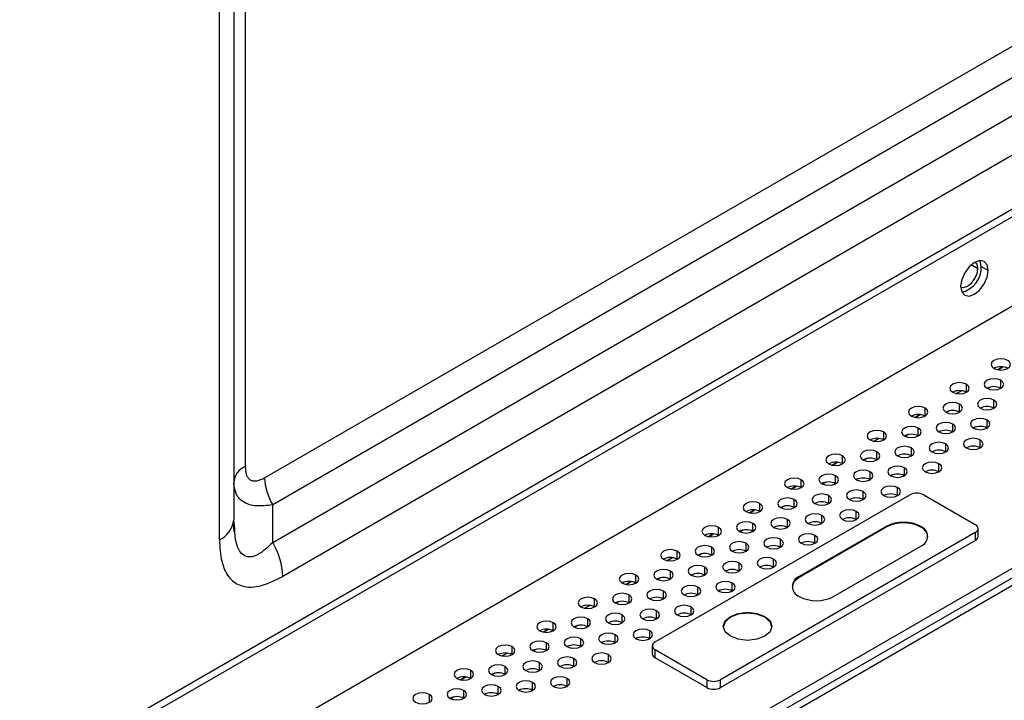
# Model space of a CAD drawing. Header units: millimetres. Extents: x 0 to 1118, y 0 to 864.
# Tile 302 of 309: x 1005 to 1018, y 720 to 729. Entities that reach past the tile are written whole.
import ezdxf

# ---------------------------------------------------------------- set-up
doc = ezdxf.new("R2010")
doc.units = ezdxf.units.MM

msp = doc.modelspace()

# ---------------------------------------------------------------- linework, layer by layer
at = {"color": 7, "linetype": 'Continuous', "lineweight": 25}
for p, q in [((1008.1668, 743.8797), (1008.1668, 722.4592)), ((1007.9837, 722.2041), (1007.9837, 743.6246)), ((1008.3132, 735.1624), (1008.3132, 723.1459)), ((1008.5632, 723.0015), (1024.4661, 732.1821)), ((1024.259, 731.6542), (1008.6668, 722.653)), ((1008.6668, 722.1705), (1024.259, 731.1717)), ((1024.3885, 730.7361), (1008.7962, 721.7349)), ((985.8738, 707.8153), (1019.7334, 727.362)), ((1019.8218, 727.311), (985.8738, 707.7132)), ((985.8738, 706.5701), (1020.087, 726.3209)), ((1017.8515, 725.6632), (1017.7631, 725.7142)), ((985.8738, 703.0799), (1023.3308, 724.7034)), ((1023.4192, 724.6524), (985.8738, 702.9779)), ((1018.0397, 724.4245), (1017.9753, 724.3874)), ((1017.9754, 724.3874), (1018.0397, 724.4245)), ((1017.5094, 724.1184), (1017.445, 724.0812)), ((1017.445, 724.0812), (1017.5094, 724.1184)), ((1016.979, 723.8122), (1016.9147, 723.7751)), ((1016.9147, 723.7751), (1016.9791, 723.8122)), ((1016.4487, 723.5061), (1016.3843, 723.4689)), ((1016.3844, 723.4689), (1016.4487, 723.5061)), ((1015.9184, 723.1999), (1015.854, 723.1628)), ((1015.8541, 723.1628), (1015.9184, 723.1999)), ((1015.388, 722.8938), (1015.3237, 722.8566)), ((1015.3237, 722.8566), (1015.3881, 722.8938)), ((1013.5763, 720.8939), (1016.8467, 722.7818)), ((1017.0234, 722.7818), (1017.6863, 722.3991)), ((1008.6668, 722.1705), (1008.6668, 722.653)), ((1014.8577, 722.5876), (1014.7933, 722.5505)), ((1014.7934, 722.5504), (1014.8578, 722.5876)), ((1008.1737, 722.3089), (1008.164, 722.4321)), ((1008.1787, 722.3437), (1008.1668, 722.4592)), ((1016.5439, 722.3774), (1015.4258, 721.732)), ((1016.5439, 722.3672), (1015.4258, 721.7218)), ((1016.5439, 722.3774), (1016.5439, 722.3672)), ((1014.3274, 722.2815), (1014.263, 722.2443)), ((1014.2631, 722.2443), (1014.3274, 722.2814)), ((1017.6863, 722.2971), (1014.416, 720.4091)), ((1017.6863, 722.2971), (1017.6863, 722.195)), ((1017.723, 722.246), (1017.723, 722.3481)), ((1014.416, 720.3071), (1017.6863, 722.195)), ((1015.8678, 721.4768), (1016.9859, 722.1223)), ((1013.797, 721.9753), (1013.7327, 721.9381)), ((1013.7327, 721.9381), (1013.7971, 721.9753)), ((1015.4258, 721.7218), (1015.4258, 721.732)), ((1013.2667, 721.6692), (1013.2023, 721.632)), ((1013.2024, 721.632), (1013.2668, 721.6691)), ((1012.7364, 721.363), (1012.672, 721.3258)), ((1012.6721, 721.3258), (1012.7364, 721.363)), ((1014.9839, 721.2217), (1014.9839, 721.2115)), ((1012.2061, 721.0568), (1012.1417, 721.0197)), ((1012.1417, 721.0197), (1012.2061, 721.0568)), ((1013.5397, 720.8428), (1013.5397, 720.7408)), ((1011.6757, 720.7507), (1011.6114, 720.7135)), ((1011.6114, 720.7135), (1011.6758, 720.7507)), ((1014.2392, 720.4091), (1013.5763, 720.7918)), ((1013.5763, 720.6897), (1013.5763, 720.7918)), ((1014.2392, 720.3071), (1013.5763, 720.6897)), ((1011.1454, 720.4445), (1011.081, 720.4074)), ((1011.0811, 720.4074), (1011.1454, 720.4445)), ((1014.2392, 720.4091), (1014.2392, 720.3071)), ((1014.416, 720.3071), (1014.416, 720.4091))]:
    msp.add_line(p, q, dxfattribs=at)
at = {"color": 8, "linetype": 'Continuous', "lineweight": 25}
for p, q in [((1017.635, 725.7372), (1017.7189, 725.6887)), ((985.8738, 703.2024), (1022.9596, 724.6116)), ((1018.0143, 724.1498), (1018.0143, 724.2518)), ((1017.5723, 724.0988), (1017.5723, 724.2008)), ((1017.8873, 724.1674), (1017.8477, 724.1445)), ((1017.9259, 723.8947), (1017.9259, 723.9967)), ((1017.042, 723.7926), (1017.042, 723.8947)), ((1017.4839, 723.8436), (1017.4839, 723.9457)), ((1017.357, 723.8612), (1017.3174, 723.8384)), ((1017.8375, 723.6395), (1017.8375, 723.7416)), ((1016.9536, 723.5375), (1016.9536, 723.6395)), ((1017.3956, 723.5885), (1017.3956, 723.6906)), ((1016.5117, 723.4865), (1016.5117, 723.5885)), ((1016.8266, 723.5551), (1016.787, 723.5322)), ((1016.8652, 723.2824), (1016.8652, 723.3844)), ((1017.3072, 723.3334), (1017.3072, 723.4354)), ((1017.7491, 723.3844), (1017.7491, 723.4865)), ((1015.9813, 723.1803), (1015.9813, 723.2824)), ((1016.2963, 723.2489), (1016.2567, 723.2261)), ((1016.4233, 723.2313), (1016.4233, 723.3334)), ((1016.7768, 723.0272), (1016.7768, 723.1293)), ((1017.2188, 723.0783), (1017.2188, 723.1803)), ((1015.8929, 722.9252), (1015.8929, 723.0272)), ((1016.3349, 722.9762), (1016.3349, 723.0783)), ((1015.451, 722.8742), (1015.451, 722.9762)), ((1015.766, 722.9428), (1015.7264, 722.9199)), ((1016.6884, 722.7721), (1016.6884, 722.8742)), ((1015.8046, 722.67), (1015.8046, 722.7721)), ((1016.2465, 722.7211), (1016.2465, 722.8231)), ((1014.9207, 722.568), (1014.9207, 722.67)), ((1015.2356, 722.6366), (1015.196, 722.6138)), ((1015.3626, 722.619), (1015.3626, 722.7211)), ((1015.7162, 722.4149), (1015.7162, 722.517)), ((1016.1581, 722.4659), (1016.1581, 722.568)), ((1014.3903, 722.2618), (1014.3903, 722.3639)), ((1014.8323, 722.3129), (1014.8323, 722.4149)), ((1015.2742, 722.3639), (1015.2742, 722.4659)), ((1014.7053, 722.3305), (1014.6657, 722.3076)), ((1015.6278, 722.1598), (1015.6278, 722.2618)), ((1014.302, 722.0067), (1014.302, 722.1088)), ((1014.7439, 722.0577), (1014.7439, 722.1598)), ((1015.1858, 722.1088), (1015.1858, 722.2108)), ((1013.86, 721.9557), (1013.86, 722.0577)), ((1014.175, 722.0243), (1014.1354, 722.0014)), ((1014.2136, 721.7516), (1014.2136, 721.8536)), ((1014.6555, 721.8026), (1014.6555, 721.9047)), ((1015.0975, 721.8536), (1015.0975, 721.9557)), ((1013.3297, 721.6495), (1013.3297, 721.7516)), ((1013.6446, 721.7182), (1013.605, 721.6953)), ((1013.7716, 721.7006), (1013.7716, 721.8026)), ((1014.1252, 721.4965), (1014.1252, 721.5985)), ((1014.5671, 721.5475), (1014.5671, 721.6495)), ((1013.2413, 721.3944), (1013.2413, 721.4965)), ((1013.6832, 721.4454), (1013.6832, 721.5475)), ((1012.7994, 721.3434), (1012.7994, 721.4454)), ((1013.1143, 721.412), (1013.0747, 721.3891)), ((1014.0368, 721.2413), (1014.0368, 721.3434)), ((1013.1529, 721.1393), (1013.1529, 721.2413)), ((1013.5949, 721.1903), (1013.5949, 721.2924)), ((1012.269, 721.0372), (1012.269, 721.1393)), ((1012.584, 721.1058), (1012.5444, 721.083)), ((1012.711, 721.0883), (1012.711, 721.1903)), ((1013.0645, 720.8842), (1013.0645, 720.9862)), ((1013.5065, 720.9352), (1013.5065, 721.0372)), ((1011.7387, 720.7311), (1011.7387, 720.8331)), ((1012.1806, 720.7821), (1012.1806, 720.8842)), ((1012.6226, 720.8331), (1012.6226, 720.9352)), ((1012.0537, 720.7997), (1012.014, 720.7768)), ((1012.9761, 720.629), (1012.9761, 720.7311)), ((1012.0923, 720.527), (1012.0923, 720.629)), ((1012.5342, 720.578), (1012.5342, 720.6801)), ((1011.2084, 720.4249), (1011.2084, 720.527)), ((1011.5233, 720.4935), (1011.4837, 720.4707)), ((1011.6503, 720.476), (1011.6503, 720.578)), ((1012.0039, 720.2718), (1012.0039, 720.3739)), ((1012.4458, 720.3229), (1012.4458, 720.4249)), ((1010.678, 720.1188), (1010.678, 720.2208)), ((1011.12, 720.1698), (1011.12, 720.2718)), ((1011.5619, 720.2208), (1011.5619, 720.3229)), ((1010.993, 720.1874), (1010.9534, 720.1645))]:
    msp.add_line(p, q, dxfattribs=at)
at = {"color": 7, "linetype": 'Continuous', "lineweight": 25, "flags": 128}
for points in [[(1017.8515, 725.6632), (1017.838, 725.7336), (1017.7997, 725.7777), (1017.7423, 725.7888), (1017.6747, 725.7653), (1017.607, 725.7107), (1017.5497, 725.6333), (1017.5114, 725.545), (1017.4979, 725.4591)], [(1017.7189, 725.6887), (1017.7088, 725.7415), (1017.6854, 725.7711)], [(1017.7631, 725.7142), (1017.7496, 725.7846), (1017.7474, 725.7892)], [(1017.4979, 725.4591), (1017.5114, 725.3888), (1017.5497, 725.3446), (1017.607, 725.3335), (1017.6747, 725.357), (1017.7423, 725.4116), (1017.7997, 725.489), (1017.838, 725.5773), (1017.8515, 725.6632)], [(1017.4982, 725.4469), (1017.5356, 725.4414), (1017.5863, 725.4591), (1017.637, 725.5), (1017.68, 725.558), (1017.7088, 725.6243), (1017.7189, 725.6887)], [(1018.1027, 724.507), (1018.0621, 724.5226), (1018.0143, 724.5281), (1017.9664, 724.5226), (1017.9259, 724.507), (1017.8988, 724.4836), (1017.8893, 724.4559), (1017.8988, 724.4283), (1017.9259, 724.4049)], [(1017.9259, 724.4049), (1017.9664, 724.3893), (1018.0143, 724.3838), (1018.0621, 724.3893), (1018.1027, 724.4049), (1018.1298, 724.4283), (1018.1393, 724.4559), (1018.1298, 724.4836), (1018.1027, 724.507)], [(1018.0143, 724.2518), (1017.9737, 724.2675), (1017.9259, 724.273), (1017.878, 724.2675), (1017.8375, 724.2518), (1017.8104, 724.2284), (1017.8009, 724.2008), (1017.8104, 724.1732), (1017.8375, 724.1498)], [(1017.8375, 724.1498), (1017.878, 724.1341), (1017.9259, 724.1287), (1017.9737, 724.1341), (1018.0143, 724.1498), (1018.0414, 724.1732), (1018.0509, 724.2008), (1018.0414, 724.2284), (1018.0143, 724.2518)], [(1017.5723, 724.2008), (1017.5318, 724.2165), (1017.4839, 724.2219), (1017.4361, 724.2165), (1017.3956, 724.2008), (1017.3685, 724.1774), (1017.3589, 724.1498), (1017.3685, 724.1222), (1017.3956, 724.0988)], [(1017.3956, 724.0988), (1017.4361, 724.0831), (1017.4839, 724.0776), (1017.5318, 724.0831), (1017.5723, 724.0988), (1017.5994, 724.1222), (1017.6089, 724.1498), (1017.5994, 724.1774), (1017.5723, 724.2008)], [(1017.9259, 723.9967), (1017.8853, 724.0124), (1017.8375, 724.0178), (1017.7897, 724.0124), (1017.7491, 723.9967), (1017.722, 723.9733), (1017.7125, 723.9457), (1017.722, 723.9181), (1017.7491, 723.8947)], [(1017.7491, 723.8947), (1017.7897, 723.879), (1017.8375, 723.8735), (1017.8853, 723.879), (1017.9259, 723.8947), (1017.953, 723.9181), (1017.9625, 723.9457), (1017.953, 723.9733), (1017.9259, 723.9967)], [(1017.042, 723.8947), (1017.0014, 723.9103), (1016.9536, 723.9158), (1016.9058, 723.9103), (1016.8652, 723.8947), (1016.8381, 723.8712), (1016.8286, 723.8436), (1016.8381, 723.816), (1016.8652, 723.7926)], [(1016.8652, 723.7926), (1016.9058, 723.777), (1016.9536, 723.7715), (1017.0014, 723.777), (1017.042, 723.7926), (1017.0691, 723.816), (1017.0786, 723.8436), (1017.0691, 723.8712), (1017.042, 723.8947)], [(1017.4839, 723.9457), (1017.4434, 723.9613), (1017.3956, 723.9668), (1017.3477, 723.9613), (1017.3072, 723.9457), (1017.2801, 723.9223), (1017.2706, 723.8947), (1017.2801, 723.867), (1017.3072, 723.8436)], [(1017.3072, 723.8436), (1017.3477, 723.828), (1017.3956, 723.8225), (1017.4434, 723.828), (1017.4839, 723.8436), (1017.511, 723.867), (1017.5206, 723.8947), (1017.511, 723.9223), (1017.4839, 723.9457)], [(1017.8375, 723.7416), (1017.7969, 723.7572), (1017.7491, 723.7627), (1017.7013, 723.7572), (1017.6607, 723.7416), (1017.6336, 723.7182), (1017.6241, 723.6906), (1017.6336, 723.6629), (1017.6607, 723.6395)], [(1017.6607, 723.6395), (1017.7013, 723.6239), (1017.7491, 723.6184), (1017.7969, 723.6239), (1017.8375, 723.6395), (1017.8646, 723.6629), (1017.8741, 723.6906), (1017.8646, 723.7182), (1017.8375, 723.7416)], [(1016.9536, 723.6395), (1016.9131, 723.6552), (1016.8652, 723.6607), (1016.8174, 723.6552), (1016.7768, 723.6395), (1016.7497, 723.6161), (1016.7402, 723.5885), (1016.7497, 723.5609), (1016.7768, 723.5375)], [(1016.7768, 723.5375), (1016.8174, 723.5218), (1016.8652, 723.5163), (1016.9131, 723.5218), (1016.9536, 723.5375), (1016.9807, 723.5609), (1016.9902, 723.5885), (1016.9807, 723.6161), (1016.9536, 723.6395)], [(1017.3956, 723.6906), (1017.355, 723.7062), (1017.3072, 723.7117), (1017.2593, 723.7062), (1017.2188, 723.6906), (1017.1917, 723.6671), (1017.1822, 723.6395), (1017.1917, 723.6119), (1017.2188, 723.5885)], [(1017.2188, 723.5885), (1017.2593, 723.5729), (1017.3072, 723.5674), (1017.355, 723.5729), (1017.3956, 723.5885), (1017.4226, 723.6119), (1017.4322, 723.6395), (1017.4226, 723.6671), (1017.3956, 723.6906)], [(1016.5117, 723.5885), (1016.4711, 723.6041), (1016.4233, 723.6096), (1016.3754, 723.6041), (1016.3349, 723.5885), (1016.3078, 723.5651), (1016.2983, 723.5375), (1016.3078, 723.5099), (1016.3349, 723.4865)], [(1016.3349, 723.4865), (1016.3754, 723.4708), (1016.4233, 723.4653), (1016.4711, 723.4708), (1016.5117, 723.4865), (1016.5388, 723.5099), (1016.5483, 723.5375), (1016.5388, 723.5651), (1016.5117, 723.5885)], [(1017.7491, 723.4865), (1017.7086, 723.5021), (1017.6607, 723.5076), (1017.6129, 723.5021), (1017.5723, 723.4865), (1017.5452, 723.463), (1017.5357, 723.4354), (1017.5452, 723.4078), (1017.5723, 723.3844)], [(1016.8652, 723.3844), (1016.8247, 723.4), (1016.7768, 723.4055), (1016.729, 723.4), (1016.6884, 723.3844), (1016.6613, 723.361), (1016.6518, 723.3334), (1016.6613, 723.3058), (1016.6884, 723.2824)], [(1016.6884, 723.2824), (1016.729, 723.2667), (1016.7768, 723.2612), (1016.8247, 723.2667), (1016.8652, 723.2824), (1016.8923, 723.3058), (1016.9018, 723.3334), (1016.8923, 723.361), (1016.8652, 723.3844)], [(1017.3072, 723.4354), (1017.2666, 723.4511), (1017.2188, 723.4566), (1017.1709, 723.4511), (1017.1304, 723.4354), (1017.1033, 723.412), (1017.0938, 723.3844), (1017.1033, 723.3568), (1017.1304, 723.3334)], [(1017.1304, 723.3334), (1017.1709, 723.3177), (1017.2188, 723.3122), (1017.2666, 723.3177), (1017.3072, 723.3334), (1017.3343, 723.3568), (1017.3438, 723.3844), (1017.3343, 723.412), (1017.3072, 723.4354)], [(1017.5723, 723.3844), (1017.6129, 723.3688), (1017.6607, 723.3633), (1017.7086, 723.3688), (1017.7491, 723.3844), (1017.7762, 723.4078), (1017.7857, 723.4354), (1017.7762, 723.463), (1017.7491, 723.4865)], [(1015.9813, 723.2824), (1015.9408, 723.298), (1015.8929, 723.3035), (1015.8451, 723.298), (1015.8046, 723.2824), (1015.7775, 723.2589), (1015.768, 723.2313), (1015.7775, 723.2037), (1015.8046, 723.1803)], [(1015.8046, 723.1803), (1015.8451, 723.1647), (1015.8929, 723.1592), (1015.9408, 723.1647), (1015.9813, 723.1803), (1016.0084, 723.2037), (1016.018, 723.2313), (1016.0084, 723.2589), (1015.9813, 723.2824)], [(1016.4233, 723.3334), (1016.3827, 723.349), (1016.3349, 723.3545), (1016.2871, 723.349), (1016.2465, 723.3334), (1016.2194, 723.31), (1016.2099, 723.2824), (1016.2194, 723.2547), (1016.2465, 723.2313)], [(1016.2465, 723.2313), (1016.2871, 723.2157), (1016.3349, 723.2102), (1016.3827, 723.2157), (1016.4233, 723.2313), (1016.4504, 723.2547), (1016.4599, 723.2824), (1016.4504, 723.31), (1016.4233, 723.3334)], [(1016.7768, 723.1293), (1016.7363, 723.1449), (1016.6884, 723.1504), (1016.6406, 723.1449), (1016.6001, 723.1293), (1016.573, 723.1059), (1016.5634, 723.0783), (1016.573, 723.0506), (1016.6001, 723.0272)], [(1016.6001, 723.0272), (1016.6406, 723.0116), (1016.6884, 723.0061), (1016.7363, 723.0116), (1016.7768, 723.0272), (1016.8039, 723.0506), (1016.8134, 723.0783), (1016.8039, 723.1059), (1016.7768, 723.1293)], [(1017.2188, 723.1803), (1017.1782, 723.1959), (1017.1304, 723.2014), (1017.0826, 723.1959), (1017.042, 723.1803), (1017.0149, 723.1569), (1017.0054, 723.1293), (1017.0149, 723.1017), (1017.042, 723.0783)], [(1017.042, 723.0783), (1017.0826, 723.0626), (1017.1304, 723.0571), (1017.1782, 723.0626), (1017.2188, 723.0783), (1017.2459, 723.1017), (1017.2554, 723.1293), (1017.2459, 723.1569), (1017.2188, 723.1803)], [(1015.451, 722.9762), (1015.4105, 722.9918), (1015.3626, 722.9973), (1015.3148, 722.9918), (1015.2742, 722.9762), (1015.2471, 722.9528), (1015.2376, 722.9252), (1015.2471, 722.8976), (1015.2742, 722.8742)], [(1015.8929, 723.0272), (1015.8524, 723.0429), (1015.8046, 723.0484), (1015.7567, 723.0429), (1015.7162, 723.0272), (1015.6891, 723.0038), (1015.6796, 722.9762), (1015.6891, 722.9486), (1015.7162, 722.9252)], [(1015.7162, 722.9252), (1015.7567, 722.9095), (1015.8046, 722.904), (1015.8524, 722.9095), (1015.8929, 722.9252), (1015.92, 722.9486), (1015.9296, 722.9762), (1015.92, 723.0038), (1015.8929, 723.0272)], [(1016.3349, 723.0783), (1016.2943, 723.0939), (1016.2465, 723.0994), (1016.1987, 723.0939), (1016.1581, 723.0783), (1016.131, 723.0548), (1016.1215, 723.0272), (1016.131, 722.9996), (1016.1581, 722.9762)], [(1016.1581, 722.9762), (1016.1987, 722.9606), (1016.2465, 722.9551), (1016.2943, 722.9606), (1016.3349, 722.9762), (1016.362, 722.9996), (1016.3715, 723.0272), (1016.362, 723.0548), (1016.3349, 723.0783)], [(1015.2742, 722.8742), (1015.3148, 722.8585), (1015.3626, 722.853), (1015.4105, 722.8585), (1015.451, 722.8742), (1015.4781, 722.8976), (1015.4876, 722.9252), (1015.4781, 722.9528), (1015.451, 722.9762)], [(1016.6884, 722.8742), (1016.6479, 722.8898), (1016.6001, 722.8953), (1016.5522, 722.8898), (1016.5117, 722.8742), (1016.4846, 722.8507), (1016.4751, 722.8231), (1016.4846, 722.7955), (1016.5117, 722.7721)], [(1016.5117, 722.7721), (1016.5522, 722.7565), (1016.6001, 722.751), (1016.6479, 722.7565), (1016.6884, 722.7721), (1016.7155, 722.7955), (1016.7251, 722.8231), (1016.7155, 722.8507), (1016.6884, 722.8742)], [(1015.3626, 722.7211), (1015.3221, 722.7367), (1015.2742, 722.7422), (1015.2264, 722.7367), (1015.1858, 722.7211), (1015.1587, 722.6977), (1015.1492, 722.67), (1015.1587, 722.6424), (1015.1858, 722.619)], [(1015.8046, 722.7721), (1015.764, 722.7877), (1015.7162, 722.7932), (1015.6683, 722.7877), (1015.6278, 722.7721), (1015.6007, 722.7487), (1015.5912, 722.7211), (1015.6007, 722.6935), (1015.6278, 722.67)], [(1015.6278, 722.67), (1015.6683, 722.6544), (1015.7162, 722.6489), (1015.764, 722.6544), (1015.8046, 722.67), (1015.8317, 722.6935), (1015.8412, 722.7211), (1015.8317, 722.7487), (1015.8046, 722.7721)], [(1016.2465, 722.8231), (1016.206, 722.8388), (1016.1581, 722.8443), (1016.1103, 722.8388), (1016.0697, 722.8231), (1016.0426, 722.7997), (1016.0331, 722.7721), (1016.0426, 722.7445), (1016.0697, 722.7211)], [(1016.0697, 722.7211), (1016.1103, 722.7054), (1016.1581, 722.6999), (1016.206, 722.7054), (1016.2465, 722.7211), (1016.2736, 722.7445), (1016.2831, 722.7721), (1016.2736, 722.7997), (1016.2465, 722.8231)], [(1014.9207, 722.67), (1014.8801, 722.6857), (1014.8323, 722.6912), (1014.7845, 722.6857), (1014.7439, 722.67), (1014.7168, 722.6466), (1014.7073, 722.619), (1014.7168, 722.5914), (1014.7439, 722.568)], [(1014.7439, 722.568), (1014.7845, 722.5524), (1014.8323, 722.5469), (1014.8801, 722.5524), (1014.9207, 722.568), (1014.9478, 722.5914), (1014.9573, 722.619), (1014.9478, 722.6466), (1014.9207, 722.67)], [(1015.1858, 722.619), (1015.2264, 722.6034), (1015.2742, 722.5979), (1015.3221, 722.6034), (1015.3626, 722.619), (1015.3897, 722.6424), (1015.3992, 722.67), (1015.3897, 722.6977), (1015.3626, 722.7211)], [(1015.2742, 722.4659), (1015.2337, 722.4816), (1015.1858, 722.4871), (1015.138, 722.4816), (1015.0975, 722.4659), (1015.0704, 722.4425), (1015.0608, 722.4149), (1015.0704, 722.3873), (1015.0975, 722.3639)], [(1015.7162, 722.517), (1015.6756, 722.5326), (1015.6278, 722.5381), (1015.5799, 722.5326), (1015.5394, 722.517), (1015.5123, 722.4936), (1015.5028, 722.4659), (1015.5123, 722.4383), (1015.5394, 722.4149)], [(1015.5394, 722.4149), (1015.5799, 722.3993), (1015.6278, 722.3938), (1015.6756, 722.3993), (1015.7162, 722.4149), (1015.7433, 722.4383), (1015.7528, 722.4659), (1015.7433, 722.4936), (1015.7162, 722.517)], [(1016.1581, 722.568), (1016.1176, 722.5836), (1016.0697, 722.5891), (1016.0219, 722.5836), (1015.9813, 722.568), (1015.9542, 722.5446), (1015.9447, 722.517), (1015.9542, 722.4894), (1015.9813, 722.4659)], [(1015.9813, 722.4659), (1016.0219, 722.4503), (1016.0697, 722.4448), (1016.1176, 722.4503), (1016.1581, 722.4659), (1016.1852, 722.4894), (1016.1947, 722.517), (1016.1852, 722.5446), (1016.1581, 722.568)], [(1014.3903, 722.3639), (1014.3498, 722.3795), (1014.302, 722.385), (1014.2541, 722.3795), (1014.2136, 722.3639), (1014.1865, 722.3405), (1014.177, 722.3129), (1014.1865, 722.2853), (1014.2136, 722.2618)], [(1014.2136, 722.2618), (1014.2541, 722.2462), (1014.302, 722.2407), (1014.3498, 722.2462), (1014.3903, 722.2618), (1014.4174, 722.2853), (1014.427, 722.3129), (1014.4174, 722.3405), (1014.3903, 722.3639)], [(1014.8323, 722.4149), (1014.7917, 722.4306), (1014.7439, 722.4361), (1014.6961, 722.4306), (1014.6555, 722.4149), (1014.6284, 722.3915), (1014.6189, 722.3639), (1014.6284, 722.3363), (1014.6555, 722.3129)], [(1014.6555, 722.3129), (1014.6961, 722.2972), (1014.7439, 722.2917), (1014.7917, 722.2972), (1014.8323, 722.3129), (1014.8594, 722.3363), (1014.8689, 722.3639), (1014.8594, 722.3915), (1014.8323, 722.4149)], [(1015.0975, 722.3639), (1015.138, 722.3483), (1015.1858, 722.3428), (1015.2337, 722.3483), (1015.2742, 722.3639), (1015.3013, 722.3873), (1015.3108, 722.4149), (1015.3013, 722.4425), (1015.2742, 722.4659)], [(1015.1858, 722.2108), (1015.1453, 722.2265), (1015.0975, 722.232), (1015.0496, 722.2265), (1015.0091, 722.2108), (1014.982, 722.1874), (1014.9725, 722.1598), (1014.982, 722.1322), (1015.0091, 722.1088)], [(1015.6278, 722.2618), (1015.5872, 722.2775), (1015.5394, 722.283), (1015.4916, 722.2775), (1015.451, 722.2618), (1015.4239, 722.2384), (1015.4144, 722.2108), (1015.4239, 722.1832), (1015.451, 722.1598)], [(1015.451, 722.1598), (1015.4916, 722.1442), (1015.5394, 722.1387), (1015.5872, 722.1442), (1015.6278, 722.1598), (1015.6549, 722.1832), (1015.6644, 722.2108), (1015.6549, 722.2384), (1015.6278, 722.2618)], [(1014.302, 722.1088), (1014.2614, 722.1244), (1014.2136, 722.1299), (1014.1657, 722.1244), (1014.1252, 722.1088), (1014.0981, 722.0854), (1014.0886, 722.0577), (1014.0981, 722.0301), (1014.1252, 722.0067)], [(1014.1252, 722.0067), (1014.1657, 721.9911), (1014.2136, 721.9856), (1014.2614, 721.9911), (1014.302, 722.0067), (1014.3291, 722.0301), (1014.3386, 722.0577), (1014.3291, 722.0854), (1014.302, 722.1088)], [(1014.7439, 722.1598), (1014.7033, 722.1754), (1014.6555, 722.1809), (1014.6077, 722.1754), (1014.5671, 722.1598), (1014.54, 722.1364), (1014.5305, 722.1088), (1014.54, 722.0812), (1014.5671, 722.0577)], [(1014.5671, 722.0577), (1014.6077, 722.0421), (1014.6555, 722.0366), (1014.7033, 722.0421), (1014.7439, 722.0577), (1014.771, 722.0812), (1014.7805, 722.1088), (1014.771, 722.1364), (1014.7439, 722.1598)], [(1015.0091, 722.1088), (1015.0496, 722.0931), (1015.0975, 722.0876), (1015.1453, 722.0931), (1015.1858, 722.1088), (1015.2129, 722.1322), (1015.2225, 722.1598), (1015.2129, 722.1874), (1015.1858, 722.2108)], [(1013.86, 722.0577), (1013.8195, 722.0734), (1013.7716, 722.0789), (1013.7238, 722.0734), (1013.6832, 722.0577), (1013.6561, 722.0343), (1013.6466, 722.0067), (1013.6561, 721.9791), (1013.6832, 721.9557)], [(1013.6832, 721.9557), (1013.7238, 721.94), (1013.7716, 721.9346), (1013.8195, 721.94), (1013.86, 721.9557), (1013.8871, 721.9791), (1013.8966, 722.0067), (1013.8871, 722.0343), (1013.86, 722.0577)], [(1015.0975, 721.9557), (1015.0569, 721.9713), (1015.0091, 721.9768), (1014.9612, 721.9713), (1014.9207, 721.9557), (1014.8936, 721.9323), (1014.8841, 721.9047), (1014.8936, 721.8771), (1014.9207, 721.8536)], [(1014.2136, 721.8536), (1014.173, 721.8693), (1014.1252, 721.8748), (1014.0773, 721.8693), (1014.0368, 721.8536), (1014.0097, 721.8302), (1014.0002, 721.8026), (1014.0097, 721.775), (1014.0368, 721.7516)], [(1014.0368, 721.7516), (1014.0773, 721.7359), (1014.1252, 721.7305), (1014.173, 721.7359), (1014.2136, 721.7516), (1014.2407, 721.775), (1014.2502, 721.8026), (1014.2407, 721.8302), (1014.2136, 721.8536)], [(1014.6555, 721.9047), (1014.615, 721.9203), (1014.5671, 721.9258), (1014.5193, 721.9203), (1014.4787, 721.9047), (1014.4516, 721.8813), (1014.4421, 721.8536), (1014.4516, 721.826), (1014.4787, 721.8026)], [(1014.4787, 721.8026), (1014.5193, 721.787), (1014.5671, 721.7815), (1014.615, 721.787), (1014.6555, 721.8026), (1014.6826, 721.826), (1014.6921, 721.8536), (1014.6826, 721.8813), (1014.6555, 721.9047)], [(1014.9207, 721.8536), (1014.9612, 721.838), (1015.0091, 721.8325), (1015.0569, 721.838), (1015.0975, 721.8536), (1015.1246, 721.8771), (1015.1341, 721.9047), (1015.1246, 721.9323), (1015.0975, 721.9557)], [(1013.3297, 721.7516), (1013.2891, 721.7672), (1013.2413, 721.7727), (1013.1935, 721.7672), (1013.1529, 721.7516), (1013.1258, 721.7282), (1013.1163, 721.7006), (1013.1258, 721.6729), (1013.1529, 721.6495)], [(1013.1529, 721.6495), (1013.1935, 721.6339), (1013.2413, 721.6284), (1013.2891, 721.6339), (1013.3297, 721.6495), (1013.3568, 721.6729), (1013.3663, 721.7006), (1013.3568, 721.7282), (1013.3297, 721.7516)], [(1013.7716, 721.8026), (1013.7311, 721.8183), (1013.6832, 721.8238), (1013.6354, 721.8183), (1013.5949, 721.8026), (1013.5678, 721.7792), (1013.5582, 721.7516), (1013.5678, 721.724), (1013.5949, 721.7006)], [(1013.5949, 721.7006), (1013.6354, 721.6849), (1013.6832, 721.6794), (1013.7311, 721.6849), (1013.7716, 721.7006), (1013.7987, 721.724), (1013.8082, 721.7516), (1013.7987, 721.7792), (1013.7716, 721.8026)], [(1015.4258, 721.7218), (1015.3581, 721.6632), (1015.3344, 721.5993)], [(1014.1252, 721.5985), (1014.0846, 721.6142), (1014.0368, 721.6196), (1013.989, 721.6142), (1013.9484, 721.5985), (1013.9213, 721.5751), (1013.9118, 721.5475), (1013.9213, 721.5199), (1013.9484, 721.4965)], [(1013.9484, 721.4965), (1013.989, 721.4808), (1014.0368, 721.4753), (1014.0846, 721.4808), (1014.1252, 721.4965), (1014.1523, 721.5199), (1014.1618, 721.5475), (1014.1523, 721.5751), (1014.1252, 721.5985)], [(1014.5671, 721.6495), (1014.5266, 721.6652), (1014.4787, 721.6707), (1014.4309, 721.6652), (1014.3903, 721.6495), (1014.3633, 721.6261), (1014.3537, 721.5985), (1014.3633, 721.5709), (1014.3903, 721.5475)], [(1014.3903, 721.5475), (1014.4309, 721.5318), (1014.4787, 721.5264), (1014.5266, 721.5318), (1014.5671, 721.5475), (1014.5942, 721.5709), (1014.6037, 721.5985), (1014.5942, 721.6261), (1014.5671, 721.6495)], [(1012.7994, 721.4454), (1012.7588, 721.4611), (1012.711, 721.4666), (1012.6631, 721.4611), (1012.6226, 721.4454), (1012.5955, 721.422), (1012.586, 721.3944), (1012.5955, 721.3668), (1012.6226, 721.3434)], [(1013.2413, 721.4965), (1013.2007, 721.5121), (1013.1529, 721.5176), (1013.1051, 721.5121), (1013.0645, 721.4965), (1013.0374, 721.4731), (1013.0279, 721.4454), (1013.0374, 721.4178), (1013.0645, 721.3944)], [(1013.0645, 721.3944), (1013.1051, 721.3788), (1013.1529, 721.3733), (1013.2007, 721.3788), (1013.2413, 721.3944), (1013.2684, 721.4178), (1013.2779, 721.4454), (1013.2684, 721.4731), (1013.2413, 721.4965)], [(1013.6832, 721.5475), (1013.6427, 721.5631), (1013.5949, 721.5686), (1013.547, 721.5631), (1013.5065, 721.5475), (1013.4794, 721.5241), (1013.4699, 721.4965), (1013.4794, 721.4688), (1013.5065, 721.4454)], [(1013.5065, 721.4454), (1013.547, 721.4298), (1013.5949, 721.4243), (1013.6427, 721.4298), (1013.6832, 721.4454), (1013.7103, 721.4688), (1013.7199, 721.4965), (1013.7103, 721.5241), (1013.6832, 721.5475)], [(1012.6226, 721.3434), (1012.6631, 721.3277), (1012.711, 721.3222), (1012.7588, 721.3277), (1012.7994, 721.3434), (1012.8265, 721.3668), (1012.836, 721.3944), (1012.8265, 721.422), (1012.7994, 721.4454)], [(1014.0368, 721.3434), (1013.9962, 721.359), (1013.9484, 721.3645), (1013.9006, 721.359), (1013.86, 721.3434), (1013.8329, 721.32), (1013.8234, 721.2924), (1013.8329, 721.2647), (1013.86, 721.2413)], [(1013.86, 721.2413), (1013.9006, 721.2257), (1013.9484, 721.2202), (1013.9962, 721.2257), (1014.0368, 721.2413), (1014.0639, 721.2647), (1014.0734, 721.2924), (1014.0639, 721.32), (1014.0368, 721.3434)], [(1013.1529, 721.2413), (1013.1124, 721.257), (1013.0645, 721.2625), (1013.0167, 721.257), (1012.9761, 721.2413), (1012.949, 721.2179), (1012.9395, 721.1903), (1012.949, 721.1627), (1012.9761, 721.1393)], [(1012.9761, 721.1393), (1013.0167, 721.1236), (1013.0645, 721.1181), (1013.1124, 721.1236), (1013.1529, 721.1393), (1013.18, 721.1627), (1013.1895, 721.1903), (1013.18, 721.2179), (1013.1529, 721.2413)], [(1013.5949, 721.2924), (1013.5543, 721.308), (1013.5065, 721.3135), (1013.4586, 721.308), (1013.4181, 721.2924), (1013.391, 721.2689), (1013.3815, 721.2413), (1013.391, 721.2137), (1013.4181, 721.1903)], [(1013.4181, 721.1903), (1013.4586, 721.1747), (1013.5065, 721.1692), (1013.5543, 721.1747), (1013.5949, 721.1903), (1013.6219, 721.2137), (1013.6315, 721.2413), (1013.6219, 721.2689), (1013.5949, 721.2924)], [(1014.5419, 720.9666), (1014.4742, 721.0251), (1014.4504, 721.0941), (1014.4742, 721.1632), (1014.5419, 721.2217), (1014.6433, 721.2608), (1014.7629, 721.2745), (1014.8825, 721.2608), (1014.9839, 721.2217)], [(1014.9839, 721.2115), (1014.8825, 721.2506), (1014.7629, 721.2643), (1014.6433, 721.2506), (1014.5419, 721.2115), (1014.4742, 721.153), (1014.4505, 721.089)], [(1014.9839, 721.2217), (1015.0516, 721.1632), (1015.0754, 721.0941), (1015.0516, 721.0251), (1014.9839, 720.9666), (1014.8825, 720.9275), (1014.7629, 720.9137), (1014.6433, 720.9275), (1014.5419, 720.9666)], [(1012.269, 721.1393), (1012.2285, 721.1549), (1012.1806, 721.1604), (1012.1328, 721.1549), (1012.0923, 721.1393), (1012.0652, 721.1159), (1012.0556, 721.0883), (1012.0652, 721.0606), (1012.0923, 721.0372)], [(1012.0923, 721.0372), (1012.1328, 721.0216), (1012.1806, 721.0161), (1012.2285, 721.0216), (1012.269, 721.0372), (1012.2961, 721.0606), (1012.3056, 721.0883), (1012.2961, 721.1159), (1012.269, 721.1393)], [(1012.711, 721.1903), (1012.6704, 721.206), (1012.6226, 721.2114), (1012.5747, 721.206), (1012.5342, 721.1903), (1012.5071, 721.1669), (1012.4976, 721.1393), (1012.5071, 721.1117), (1012.5342, 721.0883)], [(1012.5342, 721.0883), (1012.5747, 721.0726), (1012.6226, 721.0671), (1012.6704, 721.0726), (1012.711, 721.0883), (1012.7381, 721.1117), (1012.7476, 721.1393), (1012.7381, 721.1669), (1012.711, 721.1903)], [(1015.0753, 721.089), (1015.0516, 721.153), (1014.9839, 721.2115)], [(1013.0645, 720.9862), (1013.024, 721.0018), (1012.9761, 721.0073), (1012.9283, 721.0018), (1012.8877, 720.9862), (1012.8606, 720.9628), (1012.8511, 720.9352), (1012.8606, 720.9076), (1012.8877, 720.8842)], [(1012.8877, 720.8842), (1012.9283, 720.8685), (1012.9761, 720.863), (1013.024, 720.8685), (1013.0645, 720.8842), (1013.0916, 720.9076), (1013.1011, 720.9352), (1013.0916, 720.9628), (1013.0645, 720.9862)], [(1013.5065, 721.0372), (1013.4659, 721.0529), (1013.4181, 721.0584), (1013.3702, 721.0529), (1013.3297, 721.0372), (1013.3026, 721.0138), (1013.2931, 720.9862), (1013.3026, 720.9586), (1013.3297, 720.9352)], [(1013.3297, 720.9352), (1013.3702, 720.9195), (1013.4181, 720.914), (1013.4659, 720.9195), (1013.5065, 720.9352), (1013.5336, 720.9586), (1013.5431, 720.9862), (1013.5336, 721.0138), (1013.5065, 721.0372)], [(1011.7387, 720.8331), (1011.6981, 720.8488), (1011.6503, 720.8543), (1011.6025, 720.8488), (1011.5619, 720.8331), (1011.5348, 720.8097), (1011.5253, 720.7821), (1011.5348, 720.7545), (1011.5619, 720.7311)], [(1011.5619, 720.7311), (1011.6025, 720.7154), (1011.6503, 720.7099), (1011.6981, 720.7154), (1011.7387, 720.7311), (1011.7658, 720.7545), (1011.7753, 720.7821), (1011.7658, 720.8097), (1011.7387, 720.8331)], [(1012.1806, 720.8842), (1012.1401, 720.8998), (1012.0923, 720.9053), (1012.0444, 720.8998), (1012.0039, 720.8842), (1011.9768, 720.8607), (1011.9673, 720.8331), (1011.9768, 720.8055), (1012.0039, 720.7821)], [(1012.0039, 720.7821), (1012.0444, 720.7665), (1012.0923, 720.761), (1012.1401, 720.7665), (1012.1806, 720.7821), (1012.2077, 720.8055), (1012.2173, 720.8331), (1012.2077, 720.8607), (1012.1806, 720.8842)], [(1012.6226, 720.9352), (1012.582, 720.9508), (1012.5342, 720.9563), (1012.4864, 720.9508), (1012.4458, 720.9352), (1012.4187, 720.9118), (1012.4092, 720.8842), (1012.4187, 720.8565), (1012.4458, 720.8331)], [(1012.4458, 720.8331), (1012.4864, 720.8175), (1012.5342, 720.812), (1012.582, 720.8175), (1012.6226, 720.8331), (1012.6497, 720.8565), (1012.6592, 720.8842), (1012.6497, 720.9118), (1012.6226, 720.9352)], [(1012.9761, 720.7311), (1012.9356, 720.7467), (1012.8877, 720.7522), (1012.8399, 720.7467), (1012.7994, 720.7311), (1012.7723, 720.7077), (1012.7627, 720.6801), (1012.7723, 720.6524), (1012.7994, 720.629)], [(1012.7994, 720.629), (1012.8399, 720.6134), (1012.8877, 720.6079), (1012.9356, 720.6134), (1012.9761, 720.629), (1013.0032, 720.6524), (1013.0127, 720.6801), (1013.0032, 720.7077), (1012.9761, 720.7311)], [(1011.6503, 720.578), (1011.6098, 720.5936), (1011.5619, 720.5991), (1011.5141, 720.5936), (1011.4735, 720.578), (1011.4464, 720.5546), (1011.4369, 720.527), (1011.4464, 720.4994), (1011.4735, 720.476)], [(1012.0923, 720.629), (1012.0517, 720.6447), (1012.0039, 720.6502), (1011.956, 720.6447), (1011.9155, 720.629), (1011.8884, 720.6056), (1011.8789, 720.578), (1011.8884, 720.5504), (1011.9155, 720.527)], [(1011.9155, 720.527), (1011.956, 720.5113), (1012.0039, 720.5058), (1012.0517, 720.5113), (1012.0923, 720.527), (1012.1193, 720.5504), (1012.1289, 720.578), (1012.1193, 720.6056), (1012.0923, 720.629)], [(1012.5342, 720.6801), (1012.4936, 720.6957), (1012.4458, 720.7012), (1012.398, 720.6957), (1012.3574, 720.6801), (1012.3303, 720.6566), (1012.3208, 720.629), (1012.3303, 720.6014), (1012.3574, 720.578)], [(1012.3574, 720.578), (1012.398, 720.5624), (1012.4458, 720.5569), (1012.4936, 720.5624), (1012.5342, 720.578), (1012.5613, 720.6014), (1012.5708, 720.629), (1012.5613, 720.6566), (1012.5342, 720.6801)], [(1011.2084, 720.527), (1011.1678, 720.5426), (1011.12, 720.5481), (1011.0721, 720.5426), (1011.0316, 720.527), (1011.0045, 720.5036), (1010.995, 720.476), (1011.0045, 720.4483), (1011.0316, 720.4249)], [(1011.0316, 720.4249), (1011.0721, 720.4093), (1011.12, 720.4038), (1011.1678, 720.4093), (1011.2084, 720.4249), (1011.2355, 720.4483), (1011.245, 720.476), (1011.2355, 720.5036), (1011.2084, 720.527)], [(1011.4735, 720.476), (1011.5141, 720.4603), (1011.5619, 720.4548), (1011.6098, 720.4603), (1011.6503, 720.476), (1011.6774, 720.4994), (1011.6869, 720.527), (1011.6774, 720.5546), (1011.6503, 720.578)], [(1011.5619, 720.3229), (1011.5214, 720.3385), (1011.4735, 720.344), (1011.4257, 720.3385), (1011.3851, 720.3229), (1011.358, 720.2995), (1011.3485, 720.2718), (1011.358, 720.2442), (1011.3851, 720.2208)], [(1012.0039, 720.3739), (1011.9633, 720.3895), (1011.9155, 720.395), (1011.8676, 720.3895), (1011.8271, 720.3739), (1011.8, 720.3505), (1011.7905, 720.3229), (1011.8, 720.2953), (1011.8271, 720.2718)], [(1011.8271, 720.2718), (1011.8676, 720.2562), (1011.9155, 720.2507), (1011.9633, 720.2562), (1012.0039, 720.2718), (1012.031, 720.2953), (1012.0405, 720.3229), (1012.031, 720.3505), (1012.0039, 720.3739)], [(1012.4458, 720.4249), (1012.4053, 720.4406), (1012.3574, 720.4461), (1012.3096, 720.4406), (1012.269, 720.4249), (1012.2419, 720.4015), (1012.2324, 720.3739), (1012.2419, 720.3463), (1012.269, 720.3229)], [(1012.269, 720.3229), (1012.3096, 720.3072), (1012.3574, 720.3017), (1012.4053, 720.3072), (1012.4458, 720.3229), (1012.4729, 720.3463), (1012.4824, 720.3739), (1012.4729, 720.4015), (1012.4458, 720.4249)], [(1010.678, 720.2208), (1010.6375, 720.2365), (1010.5896, 720.242), (1010.5418, 720.2365), (1010.5013, 720.2208), (1010.4742, 720.1974), (1010.4646, 720.1698), (1010.4742, 720.1422), (1010.5013, 720.1188)], [(1010.5013, 720.1188), (1010.5418, 720.1031), (1010.5896, 720.0976), (1010.6375, 720.1031), (1010.678, 720.1188), (1010.7051, 720.1422), (1010.7146, 720.1698), (1010.7051, 720.1974), (1010.678, 720.2208)], [(1011.12, 720.2718), (1011.0794, 720.2875), (1011.0316, 720.293), (1010.9838, 720.2875), (1010.9432, 720.2718), (1010.9161, 720.2484), (1010.9066, 720.2208), (1010.9161, 720.1932), (1010.9432, 720.1698)], [(1010.9432, 720.1698), (1010.9838, 720.1542), (1011.0316, 720.1487), (1011.0794, 720.1542), (1011.12, 720.1698), (1011.1471, 720.1932), (1011.1566, 720.2208), (1011.1471, 720.2484), (1011.12, 720.2718)], [(1011.3851, 720.2208), (1011.4257, 720.2052), (1011.4735, 720.1997), (1011.5214, 720.2052), (1011.5619, 720.2208), (1011.589, 720.2442), (1011.5985, 720.2718), (1011.589, 720.2995), (1011.5619, 720.3229)]]:
    msp.add_lwpolyline(points, dxfattribs=at)
at = {"color": 7, "linetype": 'Continuous', "lineweight": 25}
for centre, radius, start, end in [((1017.4402, 725.699), 0.3233, 283.1242, 2.70838), ((1018.0143, 724.2343), 0.1921, 62.61002, 117.3846), ((1017.4839, 723.9282), 0.1921, 62.61002, 117.3846), ((1017.9259, 723.9792), 0.1921, 62.61002, 117.3846), ((1017.8375, 723.7241), 0.1921, 62.61002, 117.3846), ((1016.9536, 723.622), 0.1921, 62.61002, 117.3846), ((1017.3956, 723.673), 0.1921, 62.61002, 117.3846), ((1017.7491, 723.4689), 0.1921, 62.61002, 117.3846), ((1016.4233, 723.3158), 0.1921, 62.61002, 117.3846), ((1016.8652, 723.3669), 0.1921, 62.61002, 117.3846), ((1017.3072, 723.4179), 0.1921, 62.61002, 117.3846), ((1017.6607, 723.2138), 0.1921, 62.61002, 117.3846), ((1016.3349, 723.0607), 0.1921, 62.61002, 117.3846), ((1016.7768, 723.1117), 0.1921, 62.61002, 117.3846), ((1017.2188, 723.1628), 0.1921, 62.61002, 117.3846), ((1008.417, 722.9168), 0.2514, 114.37275, 174.31719), ((1015.8929, 723.0097), 0.1921, 62.61002, 117.3846), ((1009.2842, 723.0261), 0.7214, 181.9565, 211.14372), ((1016.2465, 722.8056), 0.1921, 62.61002, 117.3846), ((1016.6884, 722.8566), 0.1921, 62.61002, 117.3846), ((1017.1304, 722.9076), 0.1921, 62.61002, 117.3846), ((1015.3626, 722.7035), 0.1921, 62.61002, 117.3846), ((1015.8046, 722.7546), 0.1921, 62.61002, 117.3846), ((1016.1581, 722.5505), 0.1921, 62.61002, 117.3846), ((1016.6001, 722.6015), 0.1921, 62.61002, 117.3846), ((1016.935, 722.6112), 0.1921, 62.60967, 117.39033), ((1015.2742, 722.4484), 0.1921, 62.61002, 117.3846), ((1015.7162, 722.4994), 0.1921, 62.61002, 117.3846), ((1014.8323, 722.3974), 0.1921, 62.61002, 117.3846), ((1016.0697, 722.2953), 0.1921, 62.61002, 117.3846), ((1007.854, 722.4904), 0.3143, 294.37458, 354.30568), ((1015.1858, 722.1933), 0.1921, 62.61002, 117.3846), ((1015.6278, 722.2443), 0.1921, 62.61002, 117.3846), ((1016.7649, 721.951), 0.4803, 62.60967, 117.39033), ((1016.7649, 721.9408), 0.4803, 62.60967, 117.39033), ((1016.9375, 722.2499), 0.1364, 290.78342, 69.21658), ((1016.9196, 722.2224), 0.1592, 8.05893, 65.41617), ((1017.667, 722.3481), 0.0546, 290.78342, 69.21658), ((1014.302, 722.0912), 0.1921, 62.61002, 117.3846), ((1014.7439, 722.1423), 0.1921, 62.61002, 117.3846), ((1017.6604, 722.2523), 0.0629, 294.37466, 354.3052), ((1007.895, 721.7041), 0.9018, 1.9565, 31.14374), ((1015.0975, 721.9382), 0.1921, 62.61002, 117.3846), ((1015.5394, 721.9892), 0.1921, 62.61002, 117.3846), ((1013.7716, 721.7851), 0.1921, 62.61002, 117.3846), ((1014.2136, 721.8361), 0.1921, 62.61002, 117.3846), ((1014.6555, 721.8871), 0.1921, 62.61002, 117.3846), ((1015.0091, 721.683), 0.1921, 62.61002, 117.3846), ((1013.6832, 721.53), 0.1921, 62.61002, 117.3846), ((1014.1252, 721.581), 0.1921, 62.61002, 117.3846), ((1014.5671, 721.632), 0.1921, 62.61002, 117.3846), ((1015.4742, 721.6044), 0.1364, 110.78342, 249.21658), ((1013.2413, 721.4789), 0.1921, 62.61002, 117.3846), ((1013.5949, 721.2748), 0.1921, 62.61002, 117.3846), ((1014.0368, 721.3259), 0.1921, 62.61002, 117.3846), ((1014.4787, 721.3769), 0.1921, 62.61002, 117.3846), ((1015.6468, 721.9033), 0.4803, 242.60967, 297.39033), ((1012.711, 721.1728), 0.1921, 62.61002, 117.3846), ((1013.1529, 721.2238), 0.1921, 62.61002, 117.3846), ((1013.5065, 721.0197), 0.1921, 62.61002, 117.3846), ((1013.9484, 721.0707), 0.1921, 62.61002, 117.3846), ((1012.6226, 720.9176), 0.1921, 62.61002, 117.3846), ((1013.0645, 720.9687), 0.1921, 62.61002, 117.3846), ((1012.1806, 720.8666), 0.1921, 62.61002, 117.3846), ((1012.5342, 720.6625), 0.1921, 62.61002, 117.3846), ((1012.9761, 720.7135), 0.1921, 62.61002, 117.3846), ((1013.4181, 720.7646), 0.1921, 62.61002, 117.3846), ((1013.5957, 720.8428), 0.0546, 110.78342, 249.21658), ((1011.6503, 720.5605), 0.1921, 62.61002, 117.3846), ((1012.0923, 720.6115), 0.1921, 62.61002, 117.3846), ((1013.6022, 720.747), 0.0629, 185.6948, 245.62534), ((1012.4458, 720.4074), 0.1921, 62.61002, 117.3846), ((1012.8877, 720.4584), 0.1921, 62.61002, 117.3846), ((1011.5619, 720.3053), 0.1921, 62.61002, 117.3846), ((1012.0039, 720.3564), 0.1921, 62.61002, 117.3846), ((1011.12, 720.2543), 0.1921, 62.61002, 117.3846), ((1012.3574, 720.1523), 0.1921, 62.61002, 117.3846), ((1014.3276, 720.5797), 0.1921, 242.60967, 297.39033), ((1011.4735, 720.0502), 0.1921, 62.61002, 117.3846), ((1011.9155, 720.1012), 0.1921, 62.61002, 117.3846), ((1014.3276, 720.4776), 0.1921, 242.60967, 297.39033), ((1011.0316, 719.9992), 0.1921, 62.61002, 117.3846)]:
    msp.add_arc(centre, radius, start, end, dxfattribs=at)
for points, knots in [([(1008.3132, 723.1459), (1008.3163, 723.105), (1008.3208, 723.0462), (1008.3528, 722.9935), (1008.3842, 722.9697), (1008.4223, 722.9591), (1008.4807, 722.9602), (1008.5298, 722.9848), (1008.5632, 723.0015)], [0, 0, 0, 0, 0.27556548, 0.39610115, 0.51657013, 0.63425272, 0.75130191, 1, 1, 1, 1]), ([(1008.6668, 722.653), (1008.5935, 722.6441), (1008.4513, 722.6267), (1008.2908, 722.6772), (1008.1856, 722.7812), (1008.1732, 722.8872), (1008.1668, 722.9417)], [0, 0, 0, 0, 0.2588601, 0.5020854, 0.7442669, 1, 1, 1, 1]), ([(1007.9837, 722.2041), (1007.9888, 722.1085), (1007.9985, 721.9256), (1008.0902, 721.7201), (1008.2505, 721.5969), (1008.4953, 721.5863), (1008.6913, 721.6831), (1008.7962, 721.7349)], [0, 0, 0, 0, 0.19690919, 0.37695235, 0.54881155, 0.7585053, 1, 1, 1, 1])]:
    msp.add_open_spline(points, degree=3, knots=knots, dxfattribs=at)
at = {"color": 8, "linetype": 'Continuous', "lineweight": 25}
msp.add_open_spline([(1008.6668, 722.1705), (1008.6026, 722.109), (1008.5079, 722.0184), (1008.3801, 721.9772), (1008.2976, 721.994), (1008.2344, 722.0619), (1008.1869, 722.1769), (1008.1816, 722.284), (1008.1787, 722.3437)], degree=3, knots=[0, 0, 0, 0, 0.2936697, 0.4328256, 0.5591876, 0.6855351, 0.8246653, 1, 1, 1, 1], dxfattribs=at)

doc.saveas('drawing.dxf')
